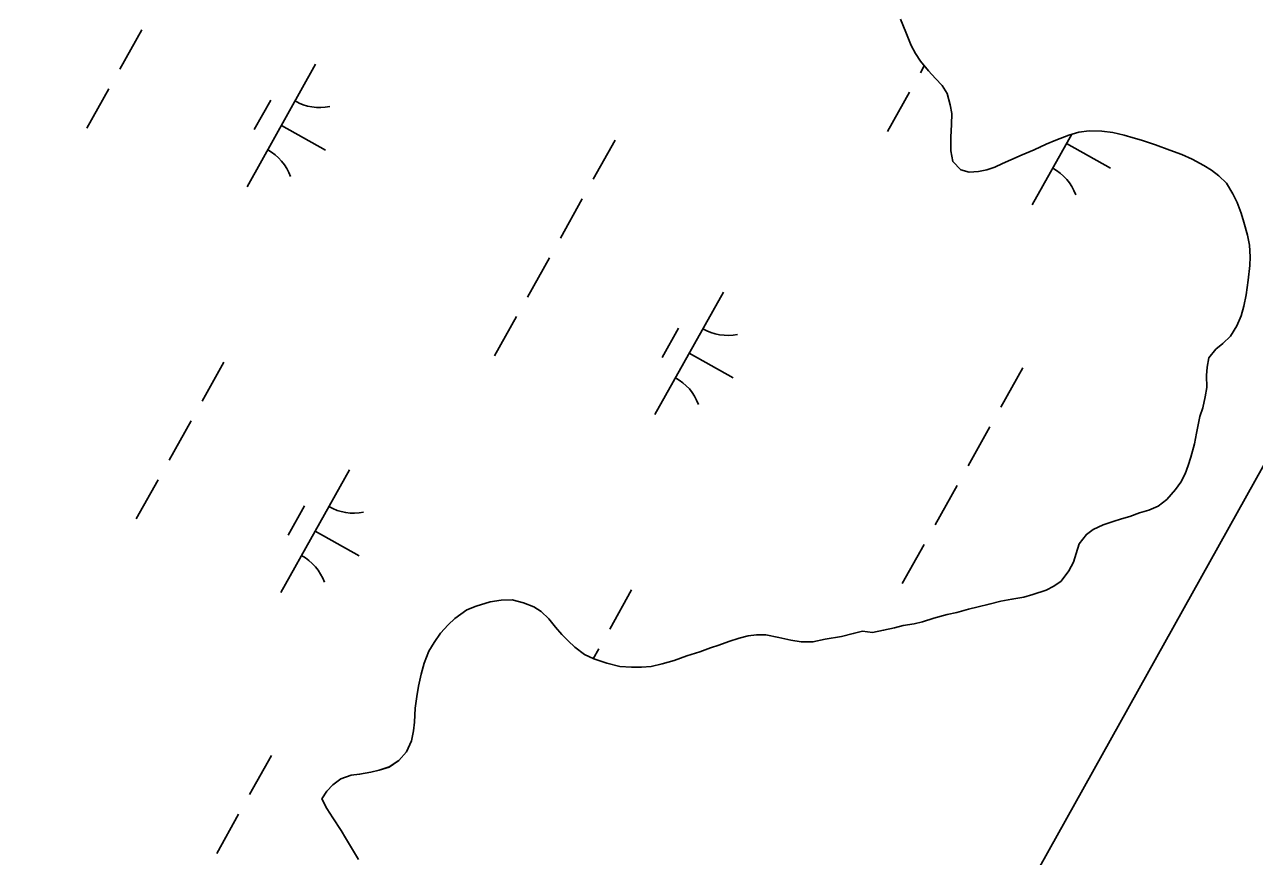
# Model space of a CAD drawing. Extents: x 3923531 to 3943530, y 207391 to 229799.
# Drawn here: x 3940172.7 to 3940610.7, y 220437.5 to 220733.7 of the extents above; entities that cross this region are included whole.
import ezdxf

# ---------------------------------------------------------------- set-up
doc = ezdxf.new("R2010")
doc.units = 0
for name, color, linetype in [('V-GRID-FRAM', 7, 'Continuous'), ('V-TOPO-SHOR', 7, 'Continuous'), ('V-WETL-SWMP', 7, 'Continuous')]:
    doc.layers.add(name, color=color, linetype=linetype)

msp = doc.modelspace()

# ---------------------------------------------------------------- linework, layer by layer
at = {"layer": 'V-GRID-FRAM'}
msp.add_lwpolyline([(3941569.42, 222286.79), (3934196.47, 209089.08), (3926890.07, 213186.24), (3934009.8, 226348.12), (3941569.42, 222286.79)], dxfattribs=at)
at = {"layer": 'V-TOPO-SHOR'}
for points in [[(3940501.25, 220523.58), (3940504.77, 220524.35), (3940508.96, 220525.54), (3940512.34, 220526.3), (3940516.25, 220527.34), (3940520.45, 220528.4), (3940524.37, 220529.03), (3940528.57, 220529.81), (3940531.81, 220530.71), (3940536.53, 220532.32), (3940539.35, 220533.74), (3940541.89, 220535.44), (3940544.66, 220539.18), (3940546.35, 220542.21), (3940547.23, 220545.36), (3940548.37, 220548.78), (3940550.88, 220552.11), (3940553.28, 220553.93), (3940556.91, 220555.52), (3940560.42, 220556.69), (3940563.39, 220557.71), (3940566.36, 220558.46), (3940569.86, 220559.77), (3940573.1, 220560.8), (3940576.47, 220562.24), (3940579.53, 220564.62), (3940582.58, 220568.1), (3940584.55, 220570.73), (3940586.12, 220573.76), (3940587.13, 220576.64), (3940588.15, 220579.65), (3940589.39, 220584.44), (3940590.12, 220588.13), (3940590.73, 220591.13), (3940591.33, 220594.14), (3940592.35, 220597.16), (3940593.21, 220601.12), (3940593.81, 220604.4), (3940593.7, 220608.75), (3940593.9, 220611.74), (3940594.5, 220615.02), (3940597.01, 220618.07), (3940599.55, 220620.17), (3940602.21, 220622.68), (3940604.43, 220626.41), (3940605.97, 220629.98), (3940606.98, 220633.4), (3940607.83, 220637.5), (3940608.52, 220642.69), (3940609.08, 220647.86), (3940609.28, 220651), (3940609.04, 220655.07), (3940608.27, 220658.72), (3940606.94, 220663.31), (3940606.05, 220666.55), (3940604.6, 220670.33), (3940603.02, 220673.42), (3940600.76, 220677.17), (3940598.11, 220679.83), (3940595.48, 220681.8), (3940592.72, 220683.5), (3940588.59, 220685.71), (3940584.88, 220687.39), (3940580.63, 220688.92), (3940575.55, 220690.84), (3940570.48, 220692.49), (3940567.6, 220693.37), (3940564.32, 220694.24), (3940560.35, 220695.23), (3940556.4, 220695.68), (3940551.91, 220695.85), (3940548.25, 220695.35), (3940544.6, 220694.31), (3940540.02, 220692.57), (3940536.52, 220691.13), (3940532.35, 220689.12), (3940528.05, 220687.25), (3940524.01, 220685.52), (3940521.05, 220684.23), (3940518.23, 220682.93), (3940515.4, 220681.92), (3940512.42, 220681.3), (3940509.16, 220681.09), (3940506.15, 220681.97), (3940503.36, 220684.89), (3940502.59, 220688.68), (3940502.6, 220693.57), (3940502.91, 220698.07), (3940502.95, 220702.01), (3940502.33, 220705.12), (3940501.28, 220709.18), (3940499.58, 220711.99), (3940497.21, 220714.52), (3940494.7, 220717.18), (3940491.76, 220720.64), (3940490.06, 220723.32), (3940488.5, 220726.27), (3940486.62, 220730.99), (3940484.74, 220735.57)], [(3940291.65, 220436.42), (3940289.1, 220440.58), (3940286.98, 220444.06), (3940285.42, 220446.74), (3940282.46, 220451.16), (3940280.34, 220454.51), (3940278.62, 220458), (3940280.32, 220460.76), (3940282.45, 220462.99), (3940285.39, 220465.1), (3940289.03, 220466.41), (3940292.01, 220466.75), (3940296.07, 220467.53), (3940299.05, 220468.14), (3940302.55, 220469.31), (3940306.03, 220471.57), (3940308.68, 220474.76), (3940310.49, 220478.62), (3940311.22, 220482.17), (3940311.55, 220485.3), (3940311.84, 220490.21), (3940312.42, 220494.43), (3940313.01, 220498.12), (3940314, 220502.36), (3940314.99, 220506.33), (3940316.65, 220510.58), (3940318.62, 220513.62), (3940320.85, 220516.93), (3940323.63, 220519.99), (3940325.89, 220522.22), (3940330.17, 220525.32), (3940333.54, 220526.62), (3940338.53, 220528.1), (3940342.46, 220528.74), (3940346.4, 220528.83), (3940350.37, 220527.71), (3940354.07, 220526.3), (3940356.7, 220524.73), (3940359.48, 220522.08), (3940361.86, 220519.14), (3940364.1, 220516.48), (3940366.33, 220514.22), (3940368.7, 220511.97), (3940372.16, 220509.33), (3940375.46, 220507.78), (3940380.12, 220506.26), (3940384.77, 220505.15), (3940388.85, 220504.84), (3940392.39, 220504.92), (3940395.92, 220505.14), (3940399.84, 220506.05), (3940404.02, 220507.24), (3940408.61, 220508.85), (3940413.2, 220510.32), (3940416.97, 220511.77), (3940419.94, 220512.65), (3940423.58, 220513.97), (3940427.22, 220515.14), (3940430.46, 220516.04), (3940433.44, 220516.38), (3940436.71, 220516.32), (3940441.35, 220515.48), (3940445.59, 220514.49), (3940449.28, 220513.9), (3940453.49, 220513.87), (3940457.82, 220514.79), (3940463.64, 220515.74), (3940467.83, 220516.8), (3940471.21, 220517.69), (3940474.76, 220517.24), (3940478.68, 220518.01), (3940482.6, 220518.92), (3940485.58, 220519.67), (3940489.5, 220520.31), (3940492.48, 220521.06), (3940496.53, 220522.25), (3940501.25, 220523.58)]]:
    msp.add_lwpolyline(points, dxfattribs=at)
at = {"layer": 'V-WETL-SWMP'}
for p, q in [((3940484.74, 220735.57), (3940486.61, 220730.99)), ((3940214.42, 220731.76), (3940206.62, 220717.8)), ((3940486.61, 220730.99), (3940488.5, 220726.27)), ((3940488.5, 220726.27), (3940490.06, 220723.32)), ((3940490.06, 220723.32), (3940491.76, 220720.64)), ((3940276.38, 220719.58), (3940252, 220675.93)), ((3940491.76, 220720.64), (3940494.7, 220717.18)), ((3940493.17, 220718.98), (3940491.81, 220716.54)), ((3940494.7, 220717.18), (3940497.21, 220714.52)), ((3940497.21, 220714.52), (3940499.58, 220711.99)), ((3940202.72, 220710.81), (3940194.91, 220696.84)), ((3940487.91, 220709.56), (3940480.11, 220695.59)), ((3940499.58, 220711.99), (3940501.28, 220709.18)), ((3940501.28, 220709.18), (3940502.33, 220705.12)), ((3940260.38, 220706.75), (3940254.53, 220696.28)), ((3940502.33, 220705.12), (3940502.95, 220702.01)), ((3940502.95, 220702.01), (3940502.91, 220698.07)), ((3940264.19, 220697.75), (3940279.9, 220688.97)), ((3940502.91, 220698.07), (3940502.61, 220693.57)), ((3940548.25, 220695.35), (3940551.91, 220695.85)), ((3940551.91, 220695.85), (3940556.4, 220695.68)), ((3940556.4, 220695.68), (3940560.35, 220695.23)), ((3940383.04, 220692.54), (3940375.24, 220678.58)), ((3940502.61, 220693.57), (3940502.59, 220688.68)), ((3940545.67, 220694.62), (3940531.61, 220669.45)), ((3940532.35, 220689.12), (3940536.52, 220691.13)), ((3940536.52, 220691.13), (3940540.02, 220692.57)), ((3940540.02, 220692.57), (3940544.6, 220694.31)), ((3940543.81, 220691.27), (3940559.52, 220682.5)), ((3940544.6, 220694.31), (3940548.25, 220695.35)), ((3940560.35, 220695.23), (3940564.32, 220694.24)), ((3940564.32, 220694.24), (3940567.6, 220693.37)), ((3940567.6, 220693.37), (3940570.48, 220692.49)), ((3940570.48, 220692.49), (3940575.55, 220690.84)), ((3940502.59, 220688.68), (3940503.36, 220684.89)), ((3940524.01, 220685.52), (3940528.05, 220687.25)), ((3940528.05, 220687.25), (3940532.35, 220689.12)), ((3940534.29, 220690.05), (3940534.15, 220689.8)), ((3940575.55, 220690.84), (3940580.63, 220688.92)), ((3940580.63, 220688.92), (3940584.88, 220687.39)), ((3940584.88, 220687.39), (3940588.59, 220685.71)), ((3940503.36, 220684.89), (3940506.15, 220681.97)), ((3940515.4, 220681.92), (3940518.23, 220682.94)), ((3940518.23, 220682.94), (3940521.05, 220684.23)), ((3940521.05, 220684.23), (3940524.01, 220685.52)), ((3940588.59, 220685.71), (3940592.72, 220683.5)), ((3940592.72, 220683.5), (3940595.48, 220681.8)), ((3940506.15, 220681.97), (3940509.16, 220681.09)), ((3940509.16, 220681.09), (3940512.42, 220681.3)), ((3940512.42, 220681.3), (3940515.4, 220681.92)), ((3940595.48, 220681.8), (3940598.11, 220679.83)), ((3940598.11, 220679.83), (3940600.76, 220677.17)), ((3940600.76, 220677.17), (3940603.02, 220673.42)), ((3940371.34, 220671.59), (3940363.54, 220657.62)), ((3940603.02, 220673.42), (3940604.6, 220670.33)), ((3940604.6, 220670.33), (3940606.05, 220666.56)), ((3940606.05, 220666.56), (3940606.94, 220663.31)), ((3940606.94, 220663.31), (3940608.27, 220658.72)), ((3940608.27, 220658.72), (3940609.04, 220655.07)), ((3940609.04, 220655.07), (3940609.27, 220651)), ((3940359.63, 220650.64), (3940351.83, 220636.67)), ((3940609.08, 220647.87), (3940608.52, 220642.69)), ((3940609.27, 220651), (3940609.08, 220647.87)), ((3940608.52, 220642.69), (3940607.83, 220637.5)), ((3940421.59, 220638.45), (3940397.21, 220594.8)), ((3940607.83, 220637.5), (3940606.98, 220633.4)), ((3940605.97, 220629.98), (3940604.43, 220626.41)), ((3940606.98, 220633.4), (3940605.97, 220629.98)), ((3940347.93, 220629.69), (3940340.13, 220615.72)), ((3940405.59, 220625.63), (3940399.74, 220615.15)), ((3940604.43, 220626.41), (3940602.21, 220622.68)), ((3940602.21, 220622.68), (3940599.55, 220620.17)), ((3940409.4, 220616.63), (3940425.12, 220607.85)), ((3940597.01, 220618.07), (3940594.5, 220615.02)), ((3940599.55, 220620.17), (3940597.01, 220618.07)), ((3940243.72, 220613.51), (3940235.91, 220599.54)), ((3940594.5, 220615.02), (3940593.9, 220611.74)), ((3940528.26, 220611.42), (3940520.45, 220597.45)), ((3940593.9, 220611.74), (3940593.7, 220608.75)), ((3940593.7, 220608.75), (3940593.81, 220604.4)), ((3940593.81, 220604.4), (3940593.21, 220601.12)), ((3940593.21, 220601.12), (3940592.35, 220597.16)), ((3940592.35, 220597.16), (3940591.33, 220594.14)), ((3940232.01, 220592.55), (3940224.21, 220578.58)), ((3940516.55, 220590.47), (3940508.75, 220576.5)), ((3940590.73, 220591.13), (3940590.12, 220588.13)), ((3940591.33, 220594.14), (3940590.73, 220591.13)), ((3940590.12, 220588.13), (3940589.39, 220584.44)), ((3940589.39, 220584.44), (3940588.15, 220579.65)), ((3940588.15, 220579.65), (3940587.13, 220576.64)), ((3940288.39, 220575.14), (3940264.01, 220531.49)), ((3940586.11, 220573.76), (3940584.56, 220570.73)), ((3940587.13, 220576.64), (3940586.11, 220573.76)), ((3940220.31, 220571.6), (3940212.5, 220557.63)), ((3940504.85, 220569.52), (3940497.04, 220555.55)), ((3940584.56, 220570.73), (3940582.58, 220568.1)), ((3940579.54, 220564.62), (3940576.47, 220562.24)), ((3940582.58, 220568.1), (3940579.54, 220564.62)), ((3940272.39, 220562.31), (3940266.54, 220551.84)), ((3940569.86, 220559.77), (3940566.36, 220558.46)), ((3940573.1, 220560.8), (3940569.86, 220559.77)), ((3940576.47, 220562.24), (3940573.1, 220560.8)), ((3940556.91, 220555.51), (3940553.28, 220553.93)), ((3940560.42, 220556.69), (3940556.91, 220555.51)), ((3940563.39, 220557.71), (3940560.42, 220556.69)), ((3940566.36, 220558.46), (3940563.39, 220557.71)), ((3940276.2, 220553.31), (3940291.92, 220544.53)), ((3940550.88, 220552.11), (3940548.37, 220548.78)), ((3940553.28, 220553.93), (3940550.88, 220552.11)), ((3940493.14, 220548.56), (3940485.34, 220534.6)), ((3940548.37, 220548.78), (3940547.23, 220545.36)), ((3940546.35, 220542.21), (3940544.66, 220539.18)), ((3940547.23, 220545.36), (3940546.35, 220542.21)), ((3940544.66, 220539.18), (3940541.9, 220535.44)), ((3940539.35, 220533.75), (3940536.53, 220532.32)), ((3940541.9, 220535.44), (3940539.35, 220533.75)), ((3940388.93, 220532.38), (3940381.13, 220518.41)), ((3940524.37, 220529.03), (3940520.45, 220528.4)), ((3940528.57, 220529.82), (3940524.37, 220529.03)), ((3940531.81, 220530.71), (3940528.57, 220529.82)), ((3940536.53, 220532.32), (3940531.81, 220530.71)), ((3940330.17, 220525.32), (3940325.89, 220522.22)), ((3940333.54, 220526.62), (3940330.17, 220525.32)), ((3940338.53, 220528.1), (3940333.54, 220526.62)), ((3940342.46, 220528.74), (3940338.53, 220528.1)), ((3940346.4, 220528.83), (3940342.46, 220528.74)), ((3940350.37, 220527.71), (3940346.4, 220528.83)), ((3940354.07, 220526.3), (3940350.37, 220527.71)), ((3940356.7, 220524.73), (3940354.07, 220526.3)), ((3940359.48, 220522.08), (3940356.7, 220524.73)), ((3940508.96, 220525.54), (3940504.77, 220524.35)), ((3940512.34, 220526.3), (3940508.96, 220525.54)), ((3940516.26, 220527.34), (3940512.34, 220526.3)), ((3940520.45, 220528.4), (3940516.26, 220527.34)), ((3940325.89, 220522.22), (3940323.63, 220519.99)), ((3940361.86, 220519.15), (3940359.48, 220522.08)), ((3940489.5, 220520.31), (3940485.58, 220519.67)), ((3940492.48, 220521.06), (3940489.5, 220520.31)), ((3940496.53, 220522.25), (3940492.48, 220521.06)), ((3940501.25, 220523.58), (3940496.53, 220522.25)), ((3940504.77, 220524.35), (3940501.25, 220523.58)), ((3940320.85, 220516.94), (3940318.62, 220513.62)), ((3940323.63, 220519.99), (3940320.85, 220516.94)), ((3940364.1, 220516.48), (3940361.86, 220519.15)), ((3940366.33, 220514.22), (3940364.1, 220516.48)), ((3940430.46, 220516.04), (3940427.22, 220515.14)), ((3940433.44, 220516.38), (3940430.46, 220516.04)), ((3940436.71, 220516.32), (3940433.44, 220516.38)), ((3940441.35, 220515.48), (3940436.71, 220516.32)), ((3940467.83, 220516.8), (3940463.64, 220515.74)), ((3940471.21, 220517.7), (3940467.83, 220516.8)), ((3940474.76, 220517.24), (3940471.21, 220517.7)), ((3940478.68, 220518.01), (3940474.76, 220517.24)), ((3940482.6, 220518.92), (3940478.68, 220518.01)), ((3940485.58, 220519.67), (3940482.6, 220518.92)), ((3940318.62, 220513.62), (3940316.65, 220510.58)), ((3940368.69, 220511.97), (3940366.33, 220514.22)), ((3940372.16, 220509.33), (3940368.69, 220511.97)), ((3940416.97, 220511.77), (3940413.2, 220510.32)), ((3940419.94, 220512.66), (3940416.97, 220511.77)), ((3940423.58, 220513.97), (3940419.94, 220512.66)), ((3940427.22, 220515.14), (3940423.58, 220513.97)), ((3940445.59, 220514.49), (3940441.35, 220515.48)), ((3940449.28, 220513.9), (3940445.59, 220514.49)), ((3940453.49, 220513.87), (3940449.28, 220513.9)), ((3940457.82, 220514.79), (3940453.49, 220513.87)), ((3940463.64, 220515.74), (3940457.82, 220514.79)), ((3940316.65, 220510.58), (3940314.99, 220506.33)), ((3940375.46, 220507.78), (3940372.16, 220509.33)), ((3940377.22, 220511.43), (3940375.24, 220507.88)), ((3940380.12, 220506.26), (3940375.46, 220507.78)), ((3940404.02, 220507.24), (3940399.84, 220506.05)), ((3940408.61, 220508.85), (3940404.02, 220507.24)), ((3940413.2, 220510.32), (3940408.61, 220508.85)), ((3940314.99, 220506.33), (3940314, 220502.36)), ((3940384.77, 220505.15), (3940380.12, 220506.26)), ((3940388.85, 220504.84), (3940384.77, 220505.15)), ((3940392.39, 220504.92), (3940388.85, 220504.84)), ((3940395.92, 220505.14), (3940392.39, 220504.92)), ((3940399.84, 220506.05), (3940395.92, 220505.14)), ((3940314, 220502.36), (3940313.01, 220498.12)), ((3940312.42, 220494.43), (3940311.84, 220490.21)), ((3940313.01, 220498.12), (3940312.42, 220494.43)), ((3940311.84, 220490.21), (3940311.55, 220485.3)), ((3940311.55, 220485.3), (3940311.22, 220482.17)), ((3940311.22, 220482.17), (3940310.49, 220478.62)), ((3940310.49, 220478.62), (3940308.68, 220474.77)), ((3940260.65, 220473.46), (3940252.85, 220459.49)), ((3940308.68, 220474.77), (3940306.03, 220471.57)), ((3940299.05, 220468.14), (3940296.07, 220467.53)), ((3940302.55, 220469.32), (3940299.05, 220468.14)), ((3940306.03, 220471.57), (3940302.55, 220469.32)), ((3940285.39, 220465.1), (3940282.45, 220462.99)), ((3940289.03, 220466.41), (3940285.39, 220465.1)), ((3940292.01, 220466.75), (3940289.03, 220466.41)), ((3940296.07, 220467.53), (3940292.01, 220466.75)), ((3940280.32, 220460.76), (3940278.62, 220458)), ((3940282.45, 220462.99), (3940280.32, 220460.76)), ((3940278.62, 220458), (3940280.34, 220454.51)), ((3940280.34, 220454.51), (3940282.46, 220451.16)), ((3940248.95, 220452.51), (3940241.14, 220438.54)), ((3940282.46, 220451.16), (3940285.42, 220446.74)), ((3940285.42, 220446.74), (3940286.98, 220444.06)), ((3940286.98, 220444.06), (3940289.1, 220440.58)), ((3940289.1, 220440.58), (3940291.65, 220436.42))]:
    msp.add_line(p, q, dxfattribs=at)
for centre, start, end in [((3940277.87, 220721.75), 240.0381, 281.5817), ((3940250.92, 220673.52), 20.0381, 61.5817), ((3940530.54, 220667.04), 20.0381, 61.5817), ((3940423.08, 220640.62), 240.0381, 281.5817), ((3940396.14, 220592.4), 20.0381, 61.5817), ((3940289.88, 220577.31), 240.0381, 281.5817), ((3940262.94, 220529.08), 20.0381, 61.5817)]:
    msp.add_arc(centre, 17.62, start, end, dxfattribs=at)

doc.saveas('drawing.dxf')
